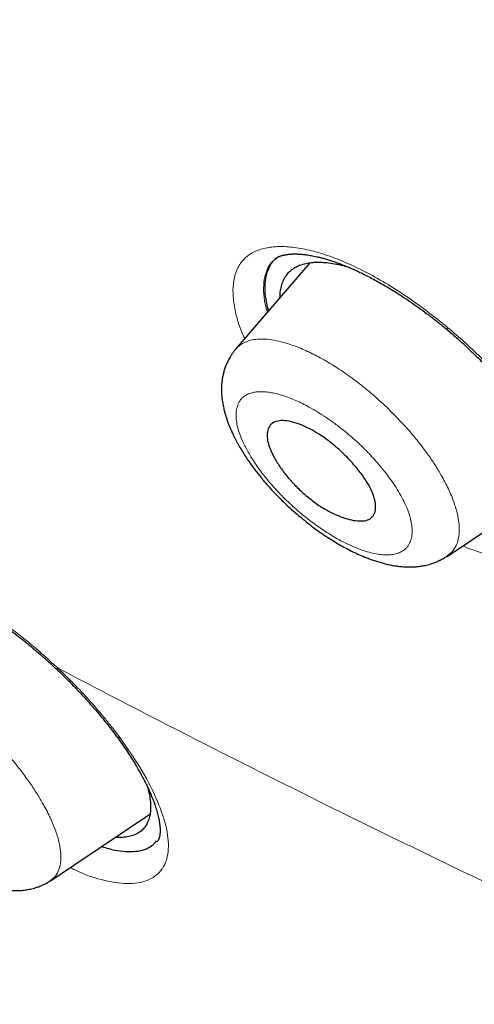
# Model space of a CAD drawing. Header units: millimetres. Extents: x 8 to 428, y 12 to 633.
# Tile 67 of 656: x 383.41 to 389.41, y 137.17 to 150.16. Entities that reach past the tile are written whole.
import ezdxf

# ---------------------------------------------------------------- set-up
doc = ezdxf.new("R2010")
doc.units = ezdxf.units.MM

msp = doc.modelspace()

# ---------------------------------------------------------------- linework, layer by layer
at = {"color": 7, "linetype": 'Continuous', "lineweight": 30}
for p, q in [((387.241, 146.951), (386.263, 145.817)), ((386.264, 145.811), (386.266, 145.814)), ((389.052, 143.076), (390.409, 143.988)), ((383.815, 138.794), (385.129, 139.677))]:
    msp.add_line(p, q, dxfattribs=at)
at = {"color": 8, "linetype": 'Continuous', "lineweight": 0}
msp.add_line((386.819, 147.026), (386.789, 147.002), dxfattribs=at)
for centre, radius, start, end in [((389.093, 146.066), 0.0398, 135.7105, 178.2516), ((384.736, 140.75), 0.0672, 220.4971, 269.0347)]:
    msp.add_arc(centre, radius, start, end, dxfattribs=at)
at = {"color": 7, "linetype": 'Continuous', "lineweight": 30}
for points, knots in [([(417.677, 128.795), (417.781, 129.481), (417.988, 130.847), (417.997, 133.127), (417.855, 135.501), (417.576, 137.96), (417.157, 140.738), (416.572, 143.85), (415.813, 147.295), (414.871, 151.203), (413.749, 155.568), (412.527, 160.368), (411.24, 165.22), (409.801, 170.184), (408.407, 174.442), (407.129, 177.944), (406.053, 180.641), (404.828, 183.414), (403.413, 186.272), (401.858, 189.044), (400.172, 191.696), (398.391, 194.186), (396.428, 196.609), (394.352, 198.916), (392.223, 201.099), (389.71, 203.505), (386.812, 206.084), (383.54, 208.783), (380.277, 211.307), (377.031, 213.673), (373.811, 215.871), (370.63, 217.9), (367.494, 219.78), (364.396, 221.569), (361.31, 223.346), (358.232, 225.051), (355.179, 226.627), (352.177, 228.023), (349.25, 229.222), (346.408, 230.222), (343.668, 230.99), (341.354, 231.422), (339.454, 231.565), (337.932, 231.49), (336.558, 231.173), (335.395, 230.555), (334.497, 229.611), (333.815, 228.325), (333.364, 226.767), (333.249, 225.515), (333.194, 224.918)], [0, 0, 0, 0, 0.019898, 0.0396, 0.059165, 0.078622, 0.098013, 0.123341, 0.148581, 0.173731, 0.20787, 0.241963, 0.276212, 0.310625, 0.34521, 0.362609, 0.380135, 0.397811, 0.415673, 0.433756, 0.448997, 0.464412, 0.479837, 0.495071, 0.510122, 0.52503, 0.54719, 0.569189, 0.591089, 0.61295, 0.634797, 0.656567, 0.678195, 0.699628, 0.72106, 0.742688, 0.76446, 0.786303, 0.808169, 0.830066, 0.852064, 0.874225, 0.889133, 0.904185, 0.919416, 0.934846, 0.950253, 0.965505, 0.983583, 1, 1, 1, 1]), ([(415.467, 128.755), (415.552, 129.304), (415.723, 130.4), (415.772, 132.207), (415.709, 134.095), (415.541, 136.059), (415.291, 138.077), (414.911, 140.535), (414.359, 143.459), (413.607, 146.861), (412.73, 150.473), (411.745, 154.281), (410.712, 158.26), (409.649, 162.26), (408.508, 166.313), (407.243, 170.442), (406.046, 173.961), (404.979, 176.832), (404.109, 179.019), (403.152, 181.244), (402.089, 183.508), (400.902, 185.81), (399.682, 187.948), (398.454, 189.901), (397.255, 191.656), (395.96, 193.39), (394.423, 195.272), (392.637, 197.271), (390.618, 199.357), (388.417, 201.482), (386.044, 203.631), (383.509, 205.787), (380.964, 207.833), (378.42, 209.778), (375.672, 211.781), (372.729, 213.8), (369.604, 215.803), (366.507, 217.666), (363.434, 219.443), (360.371, 221.203), (357.329, 222.882), (354.326, 224.423), (351.579, 225.692), (349.087, 226.715), (346.844, 227.533), (344.665, 228.211), (342.565, 228.73), (340.677, 229.043), (339.008, 229.153), (337.562, 229.068), (336.376, 228.784), (335.444, 228.327), (334.741, 227.745), (334.171, 227.011), (333.679, 226.051), (333.302, 224.835), (333.065, 223.356), (332.974, 221.757), (333.002, 220.069), (333.126, 218.313), (333.393, 215.903), (333.878, 212.795), (334.642, 208.956), (335.538, 205.044), (336.519, 201.091), (337.532, 197.125), (338.51, 193.365), (339.497, 189.779), (340.51, 186.361), (341.631, 182.884), (342.729, 179.778), (343.765, 177.067), (344.702, 174.769), (345.726, 172.434), (346.84, 170.062), (347.683, 168.45), (348.105, 167.643)], [0, 0, 0, 0, 0.011709, 0.0234, 0.035079, 0.046745, 0.058401, 0.070053, 0.08835, 0.106637, 0.124908, 0.145647, 0.166375, 0.187119, 0.207887, 0.228673, 0.249479, 0.259892, 0.270315, 0.28075, 0.291198, 0.301658, 0.31213, 0.319994, 0.327864, 0.335737, 0.343609, 0.354092, 0.364563, 0.37502, 0.38755, 0.400066, 0.41258, 0.425091, 0.437599, 0.45323, 0.468841, 0.484431, 0.499999, 0.515569, 0.531166, 0.546782, 0.562408, 0.574915, 0.587424, 0.599934, 0.612454, 0.624987, 0.635443, 0.645912, 0.656393, 0.664263, 0.672136, 0.680006, 0.687871, 0.698343, 0.708803, 0.71925, 0.729685, 0.740108, 0.750521, 0.771326, 0.792113, 0.81288, 0.833624, 0.854353, 0.875091, 0.892532, 0.909986, 0.927451, 0.944927, 0.955919, 0.966921, 0.977933, 0.988958, 1, 1, 1, 1]), ([(363.503, 218.885), (363.584, 218.838), (363.742, 218.747), (363.975, 218.612), (364.199, 218.483), (364.414, 218.358), (364.62, 218.239), (364.813, 218.127), (364.994, 218.022), (365.163, 217.924), (365.324, 217.83), (365.476, 217.741), (365.621, 217.657), (365.757, 217.577), (365.885, 217.502), (366.005, 217.432), (366.117, 217.366), (366.254, 217.286), (366.419, 217.189), (366.684, 217.032), (367.022, 216.833), (367.433, 216.588), (367.85, 216.338), (368.38, 216.019), (369.022, 215.629), (369.775, 215.165), (370.529, 214.692), (371.258, 214.227), (371.961, 213.772), (372.638, 213.327), (373.317, 212.874), (373.996, 212.414), (374.677, 211.946), (375.359, 211.471), (376.041, 210.988), (376.714, 210.506), (377.375, 210.026), (378.026, 209.546), (378.677, 209.061), (379.329, 208.568), (379.981, 208.069), (380.559, 207.621), (381.063, 207.226), (381.493, 206.886), (381.925, 206.542), (382.305, 206.236), (382.633, 205.97), (382.91, 205.745), (383.188, 205.517), (383.471, 205.283), (383.749, 205.053), (384.024, 204.823), (384.295, 204.596), (384.572, 204.361), (384.797, 204.17), (384.965, 204.026), (385.072, 203.935), (385.172, 203.848), (385.265, 203.768), (385.351, 203.694), (385.429, 203.627), (385.5, 203.565), (385.557, 203.516), (385.602, 203.477), (385.636, 203.448), (385.666, 203.421), (385.692, 203.398), (385.716, 203.378), (385.739, 203.358), (385.767, 203.333), (385.802, 203.303), (385.844, 203.266), (385.893, 203.224), (385.947, 203.176), (386.031, 203.102), (386.147, 203.001), (386.295, 202.87), (386.453, 202.729), (386.605, 202.594), (386.748, 202.466), (386.882, 202.347), (387.02, 202.222), (387.162, 202.094), (387.304, 201.965), (387.441, 201.84), (387.576, 201.718), (387.707, 201.598), (387.833, 201.481), (387.952, 201.372), (388.062, 201.27), (388.159, 201.18), (388.243, 201.102), (388.316, 201.034), (388.384, 200.97), (388.453, 200.906), (388.523, 200.84), (388.613, 200.755), (388.724, 200.65), (388.858, 200.523), (389.001, 200.388), (389.152, 200.244), (389.311, 200.092), (389.476, 199.933), (389.674, 199.741), (389.902, 199.519), (390.171, 199.254), (390.45, 198.978), (390.737, 198.691), (391.047, 198.378), (391.383, 198.034), (391.746, 197.658), (392.107, 197.279), (392.468, 196.894), (392.829, 196.503), (393.19, 196.106), (393.548, 195.707), (393.903, 195.303), (394.255, 194.897), (394.603, 194.487), (394.946, 194.075), (395.284, 193.661), (395.616, 193.246), (395.944, 192.829), (396.266, 192.41), (396.561, 192.019), (396.83, 191.656), (397.075, 191.319), (397.32, 190.978), (397.565, 190.631), (397.764, 190.343), (397.921, 190.115), (398.032, 189.951), (398.14, 189.79), (398.244, 189.637), (398.341, 189.49), (398.438, 189.342), (398.535, 189.195), (398.63, 189.049), (398.718, 188.913), (398.791, 188.799), (398.853, 188.704), (398.906, 188.62), (398.963, 188.531), (399.023, 188.435), (399.088, 188.331), (399.161, 188.214), (399.244, 188.081), (399.335, 187.933), (399.432, 187.775), (399.552, 187.576), (399.693, 187.34), (399.851, 187.074), (400.005, 186.812), (400.153, 186.555), (400.297, 186.304), (400.444, 186.044), (400.595, 185.775), (400.749, 185.496), (400.898, 185.221), (401.065, 184.911), (401.248, 184.567), (401.445, 184.19), (401.636, 183.818), (401.823, 183.448), (402.013, 183.065), (402.207, 182.668), (402.403, 182.259), (402.596, 181.85), (402.786, 181.443), (402.971, 181.037), (403.154, 180.63), (403.335, 180.222), (403.484, 179.879), (403.603, 179.602), (403.692, 179.392), (403.782, 179.181), (403.871, 178.969), (403.957, 178.761), (404.04, 178.56), (404.119, 178.368), (404.193, 178.185), (404.256, 178.029), (404.309, 177.898), (404.353, 177.79), (404.394, 177.685), (404.435, 177.583), (404.475, 177.48), (404.521, 177.366), (404.571, 177.238), (404.626, 177.097), (404.684, 176.948), (404.741, 176.799), (404.798, 176.652), (404.853, 176.507), (404.909, 176.36), (404.964, 176.213), (405.018, 176.072), (405.071, 175.929), (405.125, 175.785), (405.178, 175.641), (405.229, 175.505), (405.274, 175.381), (405.315, 175.268), (405.354, 175.162), (405.394, 175.053), (405.435, 174.939), (405.478, 174.819), (405.523, 174.694), (405.57, 174.562), (405.622, 174.417), (405.678, 174.258), (405.739, 174.086), (405.801, 173.91), (405.862, 173.735), (405.942, 173.506), (406.039, 173.225), (406.149, 172.905), (406.252, 172.602), (406.349, 172.312), (406.447, 172.021), (406.528, 171.776), (406.593, 171.579), (406.642, 171.43), (406.691, 171.281), (406.74, 171.13), (406.789, 170.979), (406.838, 170.828), (406.885, 170.681), (406.932, 170.536), (406.976, 170.398), (407.018, 170.265), (407.058, 170.14), (407.095, 170.023), (407.13, 169.913), (407.16, 169.816), (407.188, 169.728), (407.215, 169.643), (407.243, 169.553), (407.272, 169.458), (407.307, 169.345), (407.348, 169.214), (407.395, 169.063), (407.442, 168.909), (407.49, 168.753), (407.537, 168.598), (407.585, 168.442), (407.631, 168.288), (407.677, 168.137), (407.739, 167.931), (407.816, 167.673), (407.908, 167.366), (407.996, 167.067), (408.082, 166.772), (408.236, 166.245), (408.453, 165.489), (408.73, 164.503), (409.001, 163.522), (409.267, 162.543), (409.527, 161.568), (409.827, 160.433), (410.164, 159.139), (410.539, 157.686), (410.911, 156.236), (411.268, 154.844), (411.61, 153.513), (411.854, 152.555), (412.018, 151.91), (412.102, 151.576), (412.186, 151.239), (412.271, 150.901), (412.355, 150.56), (412.433, 150.246), (412.504, 149.959), (412.567, 149.698), (412.62, 149.481), (412.662, 149.308), (412.693, 149.18), (412.724, 149.051), (412.755, 148.925), (412.786, 148.794), (412.818, 148.66), (412.85, 148.525), (412.88, 148.401), (412.902, 148.306), (412.918, 148.24), (412.927, 148.2), (412.936, 148.164), (412.943, 148.132), (412.949, 148.107), (412.954, 148.086), (412.958, 148.068), (412.963, 148.047), (412.97, 148.018), (412.979, 147.981), (412.989, 147.936), (413.002, 147.885), (413.015, 147.826), (413.031, 147.759), (413.048, 147.686), (413.08, 147.55), (413.125, 147.355), (413.186, 147.089), (413.249, 146.812), (413.314, 146.527), (413.384, 146.214), (413.46, 145.874), (413.54, 145.507), (413.618, 145.146), (413.694, 144.791), (413.791, 144.327), (413.909, 143.754), (414.022, 143.184), (414.11, 142.727), (414.175, 142.382), (414.239, 142.039), (414.301, 141.694), (414.358, 141.371), (414.41, 141.071), (414.457, 140.792), (414.504, 140.51), (414.55, 140.224), (414.591, 139.962), (414.628, 139.726), (414.66, 139.515), (414.691, 139.302), (414.718, 139.115), (414.74, 138.958), (414.757, 138.834), (414.773, 138.717), (414.788, 138.608), (414.802, 138.505), (414.815, 138.409), (414.826, 138.321), (414.837, 138.238), (414.847, 138.159), (414.858, 138.07), (414.871, 137.967), (414.886, 137.849), (414.901, 137.721), (414.917, 137.584), (414.934, 137.439), (414.952, 137.285), (414.969, 137.126), (414.987, 136.963), (415.007, 136.766), (415.03, 136.535), (415.055, 136.269), (415.074, 136.046), (415.089, 135.865), (415.099, 135.73), (415.11, 135.597), (415.119, 135.47), (415.127, 135.347), (415.136, 135.219), (415.144, 135.085), (415.151, 134.974), (415.155, 134.895), (415.158, 134.847), (415.16, 134.804), (415.162, 134.769), (415.163, 134.741), (415.164, 134.721), (415.165, 134.703), (415.166, 134.686), (415.167, 134.666), (415.168, 134.642), (415.17, 134.614), (415.171, 134.578), (415.173, 134.534), (415.176, 134.481), (415.178, 134.423), (415.18, 134.363), (415.184, 134.275), (415.188, 134.158), (415.193, 134.011), (415.197, 133.858), (415.2, 133.711), (415.202, 133.57), (415.204, 133.437), (415.205, 133.304), (415.205, 133.176), (415.205, 133.055), (415.204, 132.943), (415.203, 132.839), (415.202, 132.741), (415.2, 132.659), (415.199, 132.589), (415.198, 132.532), (415.196, 132.478), (415.195, 132.423), (415.193, 132.359), (415.19, 132.282), (415.186, 132.191), (415.182, 132.093), (415.177, 131.986), (415.171, 131.872), (415.165, 131.769), (415.159, 131.678), (415.154, 131.604), (415.149, 131.534), (415.144, 131.468), (415.139, 131.408), (415.134, 131.353), (415.13, 131.303), (415.126, 131.259), (415.123, 131.221), (415.12, 131.188), (415.117, 131.16), (415.114, 131.134), (415.112, 131.107), (415.109, 131.076), (415.105, 131.043), (415.101, 131.004), (415.097, 130.961), (415.091, 130.912), (415.085, 130.859), (415.078, 130.8), (415.071, 130.736), (415.062, 130.667), (415.052, 130.595), (415.042, 130.522), (415.029, 130.428), (415.013, 130.317), (414.993, 130.194), (414.974, 130.083), (414.956, 129.983), (414.939, 129.889), (414.922, 129.801), (414.905, 129.718), (414.89, 129.642), (414.874, 129.571), (414.863, 129.519), (414.855, 129.483), (414.85, 129.462), (414.845, 129.439), (414.839, 129.414), (414.832, 129.383), (414.823, 129.348), (414.813, 129.307), (414.802, 129.262), (414.794, 129.23), (414.79, 129.213)], [0, 0, 0, 0, 0.002478, 0.004863, 0.007153, 0.009349, 0.011451, 0.013459, 0.015266, 0.01699, 0.01863, 0.020186, 0.021659, 0.023048, 0.024354, 0.025576, 0.026715, 0.027771, 0.029757, 0.031759, 0.035874, 0.040057, 0.044305, 0.04857, 0.056184, 0.063798, 0.071411, 0.079023, 0.08582, 0.092618, 0.099414, 0.106211, 0.113008, 0.119804, 0.126601, 0.133397, 0.139856, 0.146315, 0.152774, 0.159233, 0.165692, 0.17215, 0.176411, 0.180671, 0.184937, 0.189238, 0.191963, 0.194704, 0.197462, 0.200251, 0.20312, 0.205746, 0.208438, 0.211196, 0.214019, 0.215143, 0.216217, 0.217217, 0.218144, 0.218998, 0.219779, 0.220486, 0.22112, 0.221488, 0.221825, 0.222129, 0.222392, 0.222613, 0.222826, 0.223092, 0.223448, 0.223869, 0.224356, 0.224908, 0.225497, 0.226882, 0.228367, 0.229951, 0.231635, 0.232921, 0.23426, 0.235651, 0.237094, 0.238543, 0.239924, 0.241236, 0.242599, 0.243878, 0.245073, 0.246185, 0.247213, 0.248006, 0.248741, 0.249419, 0.250096, 0.250813, 0.251568, 0.252833, 0.254194, 0.255651, 0.257179, 0.258799, 0.260509, 0.262227, 0.264885, 0.267492, 0.270527, 0.273489, 0.276377, 0.28018, 0.28398, 0.28778, 0.29158, 0.295458, 0.299338, 0.30322, 0.307106, 0.310997, 0.314893, 0.318782, 0.322656, 0.326526, 0.330392, 0.334256, 0.33812, 0.341159, 0.344231, 0.347341, 0.350491, 0.353681, 0.355184, 0.35669, 0.358147, 0.359539, 0.360865, 0.362128, 0.363532, 0.364846, 0.36607, 0.367203, 0.367911, 0.368649, 0.369452, 0.370319, 0.37125, 0.372246, 0.373502, 0.374849, 0.376284, 0.377807, 0.380273, 0.382708, 0.385093, 0.38743, 0.389717, 0.391957, 0.394535, 0.397068, 0.399576, 0.402059, 0.405565, 0.409022, 0.412436, 0.415844, 0.419252, 0.423056, 0.426861, 0.430668, 0.434475, 0.438284, 0.442093, 0.445932, 0.449832, 0.451811, 0.453807, 0.455817, 0.457843, 0.459862, 0.46177, 0.463601, 0.465353, 0.467027, 0.468099, 0.469137, 0.47014, 0.471108, 0.472086, 0.47312, 0.474409, 0.475775, 0.477218, 0.478737, 0.480087, 0.481491, 0.482947, 0.484379, 0.485755, 0.487076, 0.488563, 0.489972, 0.491305, 0.492562, 0.493619, 0.494636, 0.495701, 0.496822, 0.497999, 0.499232, 0.500521, 0.501866, 0.503494, 0.505199, 0.506936, 0.508661, 0.510372, 0.513697, 0.51697, 0.519851, 0.522716, 0.525615, 0.528547, 0.530027, 0.531515, 0.533012, 0.534517, 0.536031, 0.537554, 0.539053, 0.54048, 0.541897, 0.543234, 0.544492, 0.54567, 0.546769, 0.547788, 0.548603, 0.54945, 0.550355, 0.551319, 0.552341, 0.553767, 0.555293, 0.556919, 0.558455, 0.560048, 0.561628, 0.56319, 0.564734, 0.566261, 0.569472, 0.5726, 0.575646, 0.578649, 0.581652, 0.591807, 0.601962, 0.612117, 0.622273, 0.632427, 0.642582, 0.657814, 0.673047, 0.688281, 0.703514, 0.716918, 0.730322, 0.733834, 0.737367, 0.740925, 0.744508, 0.748117, 0.751783, 0.754501, 0.757272, 0.760097, 0.761447, 0.76281, 0.764184, 0.765551, 0.766856, 0.768395, 0.769832, 0.771168, 0.772401, 0.772857, 0.773297, 0.77369, 0.774024, 0.774298, 0.774514, 0.77468, 0.774879, 0.775201, 0.7756, 0.776077, 0.776632, 0.777265, 0.777975, 0.778763, 0.779625, 0.782363, 0.785056, 0.788204, 0.791288, 0.794308, 0.798347, 0.802327, 0.806249, 0.810112, 0.813935, 0.821442, 0.828949, 0.83277, 0.836591, 0.840413, 0.844244, 0.848133, 0.851232, 0.854369, 0.857545, 0.860775, 0.864084, 0.866449, 0.868853, 0.871296, 0.873775, 0.87528, 0.876705, 0.87805, 0.879315, 0.8805, 0.881606, 0.882632, 0.883579, 0.884465, 0.885389, 0.886679, 0.888061, 0.889533, 0.891145, 0.892854, 0.894659, 0.896552, 0.898477, 0.900426, 0.903536, 0.906702, 0.909926, 0.911559, 0.913206, 0.914815, 0.916362, 0.917847, 0.919269, 0.921052, 0.922725, 0.923353, 0.923957, 0.924491, 0.924943, 0.925251, 0.925506, 0.925707, 0.9259, 0.926144, 0.92644, 0.926788, 0.927189, 0.927766, 0.928425, 0.929155, 0.929906, 0.930672, 0.932437, 0.934278, 0.936195, 0.938187, 0.939835, 0.941532, 0.943256, 0.944902, 0.946456, 0.947892, 0.949239, 0.950498, 0.951667, 0.95246, 0.953206, 0.953905, 0.954599, 0.955355, 0.956441, 0.957637, 0.958941, 0.960355, 0.961878, 0.96351, 0.964523, 0.965546, 0.966501, 0.967385, 0.968212, 0.968965, 0.969644, 0.970249, 0.970779, 0.971229, 0.971606, 0.971942, 0.972313, 0.972731, 0.973192, 0.973722, 0.974326, 0.975004, 0.975756, 0.976582, 0.977481, 0.978453, 0.979498, 0.980551, 0.981578, 0.983517, 0.985355, 0.98691, 0.988383, 0.989774, 0.991084, 0.992313, 0.993462, 0.994532, 0.995522, 0.995851, 0.996171, 0.996489, 0.996877, 0.997347, 0.99789, 0.998513, 0.999216, 1, 1, 1, 1]), ([(386.791, 147.006), (386.783, 146.999), (386.741, 146.966), (386.693, 146.882), (386.65, 146.752), (386.642, 146.596), (386.655, 146.451), (386.683, 146.351), (386.693, 146.316)], [0, 0, 0, 0, 0.050858, 0.25993, 0.467654, 0.67728, 0.887345, 1, 1, 1, 1]), ([(386.779, 147), (386.781, 147.002), (386.785, 147.005), (386.79, 147.009), (386.793, 147.011), (386.796, 147.013), (386.8, 147.016), (386.808, 147.021), (386.818, 147.026), (386.827, 147.03), (386.835, 147.034), (386.844, 147.037), (386.856, 147.041), (386.868, 147.045), (386.88, 147.049), (386.891, 147.051), (386.903, 147.054), (386.916, 147.057), (386.932, 147.059), (386.95, 147.062), (386.968, 147.064), (386.983, 147.065), (386.996, 147.066), (387.011, 147.067), (387.03, 147.067), (387.051, 147.067), (387.071, 147.067), (387.09, 147.066), (387.11, 147.065), (387.134, 147.063), (387.16, 147.06), (387.191, 147.057), (387.224, 147.052), (387.259, 147.046), (387.295, 147.039), (387.334, 147.031), (387.379, 147.02), (387.43, 147.006), (387.485, 146.99), (387.532, 146.975), (387.571, 146.962), (387.599, 146.952), (387.621, 146.944), (387.643, 146.936), (387.667, 146.927), (387.699, 146.914), (387.74, 146.897), (387.789, 146.876), (387.844, 146.852), (387.904, 146.824), (387.969, 146.792), (388.042, 146.754), (388.123, 146.711), (388.213, 146.66), (388.305, 146.606), (388.399, 146.547), (388.495, 146.485), (388.597, 146.416), (388.704, 146.34), (388.816, 146.257), (388.934, 146.166), (389.013, 146.101), (389.053, 146.068)], [0, 0, 0, 0, 0.014535, 0.025522, 0.032948, 0.038399, 0.044519, 0.058385, 0.072232, 0.083874, 0.094019, 0.103754, 0.116469, 0.130089, 0.141066, 0.150542, 0.160201, 0.170654, 0.182801, 0.196847, 0.209948, 0.219601, 0.226404, 0.235556, 0.247781, 0.261083, 0.272369, 0.281594, 0.291884, 0.30426, 0.318524, 0.332215, 0.349594, 0.365513, 0.381294, 0.397856, 0.416338, 0.43805, 0.460585, 0.48203, 0.494142, 0.505619, 0.514547, 0.520514, 0.529614, 0.541481, 0.556126, 0.573561, 0.59428, 0.614267, 0.636733, 0.661687, 0.689137, 0.719096, 0.751573, 0.781426, 0.813146, 0.846739, 0.882214, 0.919576, 0.958834, 1, 1, 1, 1]), ([(386.846, 146.493), (386.846, 146.506), (386.846, 146.545), (386.855, 146.607), (386.873, 146.681), (386.905, 146.749), (386.946, 146.809), (386.998, 146.859), (387.057, 146.898), (387.12, 146.925), (387.186, 146.944), (387.259, 146.955), (387.338, 146.96), (387.421, 146.958), (387.517, 146.947), (387.621, 146.929), (387.699, 146.909), (387.736, 146.899)], [0, 0, 0, 0, 0.031896, 0.096331, 0.171916, 0.247562, 0.323873, 0.399684, 0.474802, 0.537459, 0.600493, 0.664189, 0.727208, 0.790141, 0.853253, 0.93023, 1, 1, 1, 1]), ([(389.053, 146.068), (389.093, 146.034), (389.172, 145.966), (389.286, 145.864), (389.393, 145.762), (389.494, 145.663), (389.588, 145.566), (389.675, 145.471), (389.767, 145.368), (389.86, 145.259), (389.952, 145.143), (390.034, 145.035), (390.106, 144.935), (390.166, 144.848), (390.215, 144.772), (390.255, 144.707), (390.29, 144.648), (390.32, 144.595), (390.345, 144.55), (390.362, 144.518), (390.373, 144.495), (390.38, 144.481), (390.386, 144.469), (390.392, 144.458), (390.399, 144.444), (390.407, 144.425), (390.418, 144.401), (390.431, 144.373), (390.444, 144.343), (390.457, 144.312), (390.471, 144.277), (390.485, 144.239), (390.499, 144.197), (390.512, 144.157), (390.523, 144.119), (390.532, 144.086), (390.538, 144.06), (390.543, 144.037), (390.548, 144.013), (390.553, 143.984), (390.558, 143.954), (390.561, 143.925), (390.564, 143.898), (390.565, 143.871), (390.565, 143.847), (390.565, 143.827), (390.564, 143.812), (390.564, 143.799), (390.563, 143.788), (390.562, 143.778), (390.56, 143.769), (390.559, 143.758), (390.557, 143.748), (390.555, 143.738), (390.553, 143.729), (390.551, 143.722), (390.549, 143.714), (390.547, 143.706), (390.543, 143.697), (390.54, 143.687), (390.536, 143.677), (390.532, 143.67), (390.529, 143.663), (390.526, 143.659), (390.524, 143.655), (390.521, 143.65), (390.517, 143.644), (390.512, 143.636), (390.507, 143.631), (390.504, 143.628)], [0, 0, 0, 0, 0.036571, 0.071898, 0.106002, 0.138896, 0.170586, 0.201074, 0.230361, 0.269339, 0.305959, 0.34022, 0.372124, 0.401678, 0.424516, 0.445732, 0.465331, 0.483137, 0.498307, 0.510738, 0.516504, 0.521414, 0.525469, 0.528808, 0.533549, 0.540409, 0.548812, 0.55909, 0.570886, 0.582292, 0.593026, 0.610494, 0.625847, 0.641286, 0.65885, 0.672318, 0.683424, 0.69258, 0.702711, 0.716798, 0.732423, 0.746621, 0.759477, 0.774592, 0.791382, 0.801514, 0.811179, 0.819999, 0.82753, 0.833777, 0.840679, 0.847926, 0.856767, 0.865572, 0.873016, 0.879105, 0.884578, 0.893183, 0.903053, 0.913861, 0.925423, 0.935853, 0.943273, 0.94993, 0.956192, 0.963017, 0.972596, 0.984925, 1, 1, 1, 1]), ([(386.263, 145.812), (386.252, 145.799), (386.232, 145.775), (386.207, 145.739), (386.187, 145.708), (386.172, 145.68), (386.153, 145.645), (386.133, 145.601), (386.114, 145.548), (386.099, 145.495), (386.088, 145.444), (386.08, 145.394), (386.075, 145.345), (386.073, 145.3), (386.073, 145.256), (386.075, 145.213), (386.079, 145.172), (386.083, 145.135), (386.09, 145.095), (386.098, 145.054), (386.107, 145.01), (386.119, 144.965), (386.134, 144.917), (386.15, 144.869), (386.166, 144.824), (386.185, 144.778), (386.205, 144.732), (386.226, 144.685), (386.247, 144.642), (386.267, 144.603), (386.287, 144.566), (386.313, 144.52), (386.347, 144.463), (386.391, 144.394), (386.446, 144.312), (386.515, 144.217), (386.6, 144.11), (386.693, 144.001), (386.795, 143.892), (386.898, 143.79), (386.998, 143.696), (387.094, 143.612), (387.191, 143.533), (387.286, 143.459), (387.381, 143.39), (387.474, 143.328), (387.562, 143.272), (387.647, 143.222), (387.729, 143.178), (387.811, 143.136), (387.898, 143.096), (387.982, 143.061), (388.057, 143.033), (388.12, 143.012), (388.179, 142.994), (388.239, 142.978), (388.301, 142.964), (388.363, 142.953), (388.428, 142.944), (388.483, 142.939), (388.537, 142.937), (388.587, 142.937), (388.64, 142.94), (388.693, 142.946), (388.751, 142.955), (388.814, 142.97), (388.867, 142.987), (388.905, 143.002), (388.932, 143.013), (388.966, 143.03), (389.007, 143.051), (389.035, 143.069), (389.05, 143.079)], [0, 0, 0, 0, 0.011837, 0.02185, 0.030014, 0.036661, 0.043302, 0.056779, 0.070245, 0.082331, 0.094292, 0.106398, 0.118046, 0.128057, 0.137839, 0.149113, 0.158108, 0.165904, 0.175808, 0.186273, 0.195371, 0.206975, 0.218615, 0.229996, 0.241536, 0.25152, 0.26305, 0.274884, 0.285218, 0.294245, 0.303049, 0.3118, 0.32777, 0.344369, 0.361817, 0.386983, 0.413278, 0.440189, 0.467726, 0.495887, 0.519564, 0.542803, 0.565576, 0.587882, 0.609725, 0.630933, 0.651067, 0.670124, 0.688248, 0.70647, 0.72584, 0.747976, 0.763455, 0.777812, 0.791357, 0.804573, 0.819392, 0.835002, 0.8479, 0.864961, 0.873381, 0.885519, 0.89929, 0.91114, 0.923008, 0.94001, 0.956408, 0.961435, 0.968129, 0.976789, 0.987415, 1, 1, 1, 1]), ([(388.08, 143.882), (388.087, 143.86), (388.1, 143.818), (388.112, 143.742), (388.106, 143.663), (388.069, 143.594), (388.006, 143.553), (387.921, 143.54), (387.79, 143.551), (387.628, 143.601), (387.449, 143.691), (387.307, 143.784), (387.169, 143.894), (387.04, 144.017), (386.925, 144.147), (386.828, 144.28), (386.752, 144.409), (386.7, 144.528), (386.675, 144.634), (386.676, 144.724), (386.703, 144.796), (386.756, 144.846), (386.835, 144.87), (386.936, 144.868), (387.056, 144.84), (387.157, 144.8), (387.231, 144.764), (387.277, 144.74), (387.333, 144.707), (387.426, 144.647), (387.565, 144.543), (387.701, 144.418), (387.802, 144.31), (387.884, 144.216), (387.966, 144.104), (388.039, 143.984), (388.067, 143.915), (388.08, 143.882)], [0, 0, 0, 0, 0.0181163, 0.0359021, 0.0702656, 0.1034747, 0.1352566, 0.165962, 0.1954091, 0.2505458, 0.2818915, 0.3133342, 0.3446037, 0.3759995, 0.407214, 0.4385329, 0.4698534, 0.5009886, 0.5314836, 0.5620404, 0.5929804, 0.6240492, 0.6553973, 0.6870701, 0.7189268, 0.7511573, 0.7595057, 0.76991, 0.7824471, 0.7970742, 0.832155, 0.8755911, 0.8940466, 0.911745, 0.9444461, 0.9738869, 1, 1, 1, 1]), ([(381.7, 142.819), (381.706, 142.82), (381.718, 142.821), (381.734, 142.823), (381.748, 142.823), (381.761, 142.824), (381.771, 142.824), (381.782, 142.823), (381.794, 142.823), (381.809, 142.822), (381.826, 142.821), (381.851, 142.819), (381.882, 142.815), (381.919, 142.809), (381.954, 142.802), (381.994, 142.793), (382.037, 142.781), (382.082, 142.768), (382.124, 142.755), (382.162, 142.742), (382.202, 142.728), (382.245, 142.712), (382.294, 142.692), (382.352, 142.667), (382.414, 142.639), (382.476, 142.609), (382.525, 142.585), (382.566, 142.564), (382.605, 142.543), (382.652, 142.517), (382.708, 142.486), (382.772, 142.449), (382.845, 142.405), (382.926, 142.354), (383.017, 142.294), (383.117, 142.226), (383.215, 142.156), (383.308, 142.086), (383.396, 142.019), (383.489, 141.945), (383.585, 141.865), (383.686, 141.779), (383.791, 141.686), (383.861, 141.621), (383.897, 141.587)], [0, 0, 0, 0, 0.019998, 0.036601, 0.049825, 0.059971, 0.068976, 0.077201, 0.086222, 0.097044, 0.110201, 0.1247, 0.148518, 0.171646, 0.195903, 0.218578, 0.24215, 0.263664, 0.283567, 0.301886, 0.319746, 0.339988, 0.362757, 0.38744, 0.417709, 0.444102, 0.466611, 0.479542, 0.495507, 0.514649, 0.536977, 0.562499, 0.591228, 0.62318, 0.658378, 0.696849, 0.738635, 0.770542, 0.804192, 0.839616, 0.876854, 0.915954, 0.956977, 1, 1, 1, 1]), ([(381.083, 141.581), (381.072, 141.568), (381.052, 141.544), (381.028, 141.51), (381.011, 141.482), (380.999, 141.46), (380.988, 141.441), (380.974, 141.413), (380.957, 141.373), (380.938, 141.318), (380.922, 141.256), (380.91, 141.188), (380.905, 141.119), (380.904, 141.067), (380.906, 141.027), (380.908, 141), (380.911, 140.971), (380.914, 140.941), (380.919, 140.909), (380.925, 140.879), (380.93, 140.854), (380.936, 140.829), (380.944, 140.796), (380.955, 140.755), (380.97, 140.708), (380.986, 140.663), (381.002, 140.622), (381.02, 140.577), (381.044, 140.523), (381.076, 140.457), (381.114, 140.382), (381.154, 140.312), (381.19, 140.252), (381.218, 140.208), (381.241, 140.171), (381.262, 140.14), (381.289, 140.101), (381.326, 140.048), (381.377, 139.979), (381.437, 139.903), (381.504, 139.821), (381.581, 139.734), (381.666, 139.642), (381.76, 139.545), (381.86, 139.449), (381.963, 139.356), (382.063, 139.27), (382.159, 139.193), (382.239, 139.133), (382.301, 139.089), (382.347, 139.057), (382.388, 139.029), (382.427, 139.004), (382.467, 138.979), (382.524, 138.945), (382.597, 138.903), (382.683, 138.858), (382.755, 138.823), (382.813, 138.797), (382.855, 138.78), (382.891, 138.766), (382.923, 138.754), (382.955, 138.743), (382.992, 138.73), (383.038, 138.716), (383.091, 138.702), (383.148, 138.689), (383.204, 138.679), (383.261, 138.672), (383.319, 138.667), (383.378, 138.666), (383.439, 138.669), (383.504, 138.676), (383.571, 138.69), (383.624, 138.705), (383.663, 138.719), (383.691, 138.73), (383.727, 138.746), (383.769, 138.768), (383.798, 138.787), (383.813, 138.797)], [0, 0, 0, 0, 0.011813, 0.021363, 0.028615, 0.033751, 0.038576, 0.043527, 0.055679, 0.068493, 0.084033, 0.100483, 0.117151, 0.132879, 0.139924, 0.146099, 0.151885, 0.159083, 0.167719, 0.175215, 0.180936, 0.186411, 0.193347, 0.205469, 0.217383, 0.228398, 0.238465, 0.247522, 0.261941, 0.278554, 0.296977, 0.31707, 0.329696, 0.340376, 0.349079, 0.355962, 0.362871, 0.377583, 0.394404, 0.412923, 0.432971, 0.454555, 0.477679, 0.502336, 0.528457, 0.554135, 0.578458, 0.601441, 0.623105, 0.634677, 0.645727, 0.655448, 0.663766, 0.672919, 0.683965, 0.703816, 0.724434, 0.745355, 0.756166, 0.76647, 0.775604, 0.782708, 0.789544, 0.798601, 0.809557, 0.824005, 0.837383, 0.850938, 0.864303, 0.878773, 0.892408, 0.906869, 0.9218, 0.938826, 0.955249, 0.960404, 0.967336, 0.97625, 0.987143, 1, 1, 1, 1]), ([(383.897, 141.587), (383.924, 141.562), (383.975, 141.513), (384.047, 141.442), (384.111, 141.377), (384.168, 141.318), (384.219, 141.264), (384.262, 141.217), (384.303, 141.172), (384.344, 141.126), (384.39, 141.073), (384.442, 141.013), (384.497, 140.947), (384.557, 140.873), (384.621, 140.792), (384.663, 140.736), (384.685, 140.706)], [0, 0, 0, 0, 0.090405, 0.173304, 0.248749, 0.31678, 0.377422, 0.430692, 0.47741, 0.528529, 0.587503, 0.654325, 0.728987, 0.811488, 0.901824, 1, 1, 1, 1]), ([(384.685, 140.706), (384.709, 140.673), (384.757, 140.607), (384.821, 140.514), (384.877, 140.427), (384.927, 140.348), (384.97, 140.275), (385.008, 140.206), (385.043, 140.142), (385.073, 140.084), (385.097, 140.033), (385.118, 139.989), (385.135, 139.949), (385.151, 139.911), (385.166, 139.876), (385.178, 139.844), (385.188, 139.815), (385.199, 139.784), (385.21, 139.749), (385.221, 139.713), (385.231, 139.679), (385.238, 139.649), (385.243, 139.626), (385.247, 139.607), (385.251, 139.587), (385.254, 139.567), (385.257, 139.546), (385.259, 139.528), (385.261, 139.514), (385.262, 139.502), (385.263, 139.49), (385.263, 139.475), (385.263, 139.46), (385.263, 139.444), (385.262, 139.43), (385.262, 139.419), (385.26, 139.409), (385.259, 139.399), (385.258, 139.39), (385.256, 139.38), (385.253, 139.37), (385.251, 139.362), (385.248, 139.355), (385.246, 139.349), (385.244, 139.344), (385.241, 139.338), (385.239, 139.334), (385.237, 139.33), (385.235, 139.327), (385.233, 139.324), (385.231, 139.321), (385.228, 139.317), (385.225, 139.314), (385.223, 139.312)], [0, 0, 0, 0, 0.047302, 0.091663, 0.133119, 0.171694, 0.20741, 0.240285, 0.274003, 0.304138, 0.330708, 0.353728, 0.373209, 0.394799, 0.414621, 0.432762, 0.448176, 0.466607, 0.488261, 0.511075, 0.534681, 0.556677, 0.570649, 0.583217, 0.597068, 0.614293, 0.630182, 0.645754, 0.658091, 0.667308, 0.67777, 0.691434, 0.70828, 0.725587, 0.74113, 0.754918, 0.767204, 0.7798, 0.792398, 0.808952, 0.827841, 0.843846, 0.856866, 0.868979, 0.882895, 0.898177, 0.914984, 0.923842, 0.933029, 0.944534, 0.959542, 0.978036, 1, 1, 1, 1]), ([(385.096, 140.035), (385.099, 140.024), (385.113, 139.978), (385.127, 139.904), (385.138, 139.814), (385.138, 139.731), (385.128, 139.655), (385.109, 139.587), (385.08, 139.527), (385.041, 139.477), (384.992, 139.436), (384.935, 139.404), (384.868, 139.381), (384.793, 139.368), (384.728, 139.365), (384.684, 139.368), (384.672, 139.37)], [0, 0, 0, 0, 0.02637, 0.10468, 0.182826, 0.261252, 0.340391, 0.419971, 0.498603, 0.57673, 0.654802, 0.733267, 0.811414, 0.889311, 0.967427, 1, 1, 1, 1]), ([(384.491, 139.248), (384.523, 139.238), (384.611, 139.21), (384.743, 139.187), (384.928, 139.176), (385.104, 139.206), (385.184, 139.287), (385.217, 139.321)], [0, 0, 0, 0, 0.093097, 0.260725, 0.427616, 0.759796, 1, 1, 1, 1])]:
    msp.add_open_spline(points, degree=3, knots=knots, dxfattribs=at)
at = {"color": 8, "linetype": 'Continuous', "lineweight": 0}
for points, knots in [([(363.441, 219.018), (364.803, 218.23), (367.522, 216.658), (371.636, 214.116), (375.437, 211.536), (378.916, 208.99), (382.073, 206.533), (385.245, 203.903), (388.05, 201.391), (390.465, 199.065), (392.49, 196.978), (394.442, 194.797), (396.274, 192.53), (397.956, 190.208), (399.573, 187.711), (401.086, 185.07), (402.479, 182.319), (403.702, 179.621), (404.783, 176.973), (406.064, 173.52), (407.457, 169.313), (408.895, 164.4), (410.178, 159.58), (411.401, 154.798), (412.597, 150.137), (413.654, 145.659), (414.514, 141.409), (415.045, 137.89), (415.311, 135.062), (415.384, 132.871), (415.309, 130.781), (415.058, 129.541), (414.933, 128.919)], [0, 0, 0, 0, 0.041621, 0.083027, 0.124254, 0.155187, 0.186259, 0.217684, 0.249258, 0.270278, 0.291311, 0.312423, 0.333508, 0.354515, 0.375614, 0.400882, 0.426039, 0.451271, 0.476543, 0.501735, 0.551843, 0.601883, 0.651941, 0.702019, 0.752119, 0.798831, 0.845298, 0.891449, 0.918531, 0.94558, 0.97268, 1, 1, 1, 1]), ([(386.378, 145.95), (386.351, 146.014), (386.293, 146.155), (386.243, 146.355), (386.22, 146.55), (386.231, 146.723), (386.276, 146.871), (386.353, 146.992), (386.465, 147.082), (386.609, 147.14), (386.781, 147.168), (386.979, 147.164), (387.199, 147.129), (387.439, 147.063), (387.695, 146.966), (387.962, 146.84), (388.237, 146.687), (388.515, 146.51), (388.793, 146.314), (388.974, 146.167), (389.064, 146.094)], [0, 0, 0, 0, 0.045946, 0.102, 0.158164, 0.214359, 0.270488, 0.326485, 0.382412, 0.438421, 0.494538, 0.550731, 0.606948, 0.66316, 0.719293, 0.775365, 0.831456, 0.88759, 0.943767, 1, 1, 1, 1]), ([(386.768, 146.985), (386.761, 146.98), (386.72, 146.948), (386.675, 146.864), (386.633, 146.734), (386.626, 146.579), (386.64, 146.435), (386.669, 146.335), (386.679, 146.3)], [0, 0, 0, 0, 0.043532, 0.253202, 0.463388, 0.67382, 0.884128, 1, 1, 1, 1]), ([(389.064, 146.094), (389.137, 146.031), (389.284, 145.906), (389.493, 145.706), (389.691, 145.5), (389.937, 145.221), (390.154, 144.937), (390.335, 144.658), (390.45, 144.453), (390.544, 144.256), (390.614, 144.067), (390.661, 143.889), (390.686, 143.724), (390.687, 143.572), (390.665, 143.436), (390.619, 143.317), (390.55, 143.217), (390.457, 143.139), (390.343, 143.082), (390.208, 143.047), (390.055, 143.034), (389.886, 143.042), (389.703, 143.071), (389.506, 143.123), (389.357, 143.171), (389.271, 143.209), (389.258, 143.214)], [0, 0, 0, 0, 0.041451, 0.082849, 0.124235, 0.165617, 0.248202, 0.289472, 0.330692, 0.371874, 0.413061, 0.454293, 0.495585, 0.536933, 0.578332, 0.619788, 0.661331, 0.702858, 0.744295, 0.785699, 0.827091, 0.868464, 0.909802, 0.95109, 0.992329, 1, 1, 1, 1]), ([(386.266, 145.814), (386.267, 145.816), (386.288, 145.847), (386.35, 145.888), (386.445, 145.929), (386.548, 145.945), (386.653, 145.946), (386.767, 145.931), (386.905, 145.899), (387.068, 145.845), (387.256, 145.762), (387.451, 145.659), (387.649, 145.536), (387.847, 145.395), (388.043, 145.238), (388.233, 145.067), (388.414, 144.887), (388.57, 144.715), (388.7, 144.556), (388.808, 144.412), (388.904, 144.269), (388.997, 144.112), (389.083, 143.943), (389.153, 143.769), (389.194, 143.62), (389.213, 143.495), (389.215, 143.392), (389.202, 143.3), (389.171, 143.211), (389.123, 143.134), (389.071, 143.098), (389.049, 143.081)], [0, 0, 0, 0, 0.0024538, 0.0429675, 0.0833607, 0.1135574, 0.1436646, 0.1738204, 0.2041016, 0.2445944, 0.2851086, 0.3254924, 0.365624, 0.4055379, 0.4456013, 0.4858174, 0.526111, 0.5664096, 0.5966252, 0.6268394, 0.657051, 0.6872574, 0.7275194, 0.7677594, 0.8079493, 0.8380665, 0.8681763, 0.8983006, 0.928449, 0.9686738, 1, 1, 1, 1]), ([(386.282, 144.801), (386.29, 144.772), (386.305, 144.714), (386.337, 144.63), (386.372, 144.554), (386.407, 144.486), (386.453, 144.406), (386.512, 144.313), (386.587, 144.207), (386.669, 144.101), (386.752, 144.003), (386.834, 143.914), (386.913, 143.833), (386.996, 143.755), (387.082, 143.678), (387.171, 143.604), (387.261, 143.534), (387.352, 143.468), (387.443, 143.406), (387.534, 143.349), (387.631, 143.292), (387.735, 143.239), (387.843, 143.191), (387.947, 143.152), (388.047, 143.124), (388.141, 143.105), (388.228, 143.096), (388.307, 143.097), (388.378, 143.109), (388.44, 143.131), (388.486, 143.16), (388.519, 143.192), (388.543, 143.223), (388.566, 143.265), (388.584, 143.32), (388.592, 143.389), (388.59, 143.465), (388.577, 143.548), (388.552, 143.637), (388.516, 143.731), (388.469, 143.829), (388.412, 143.932), (388.346, 144.036), (388.271, 144.141), (388.189, 144.247), (388.105, 144.344), (388.023, 144.433), (387.943, 144.514), (387.86, 144.592), (387.773, 144.668), (387.677, 144.748), (387.571, 144.829), (387.457, 144.909), (387.343, 144.983), (387.238, 145.044), (387.141, 145.095), (387.054, 145.135), (386.97, 145.17), (386.887, 145.199), (386.808, 145.221), (386.732, 145.237), (386.661, 145.247), (386.594, 145.25), (386.533, 145.247), (386.472, 145.236), (386.415, 145.216), (386.369, 145.188), (386.336, 145.156), (386.313, 145.125), (386.29, 145.083), (386.273, 145.029), (386.264, 144.961), (386.266, 144.885), (386.277, 144.829), (386.282, 144.801)], [0, 0, 0, 0, 0.015587, 0.031124, 0.041538, 0.052049, 0.062703, 0.078293, 0.093912, 0.10963, 0.12519, 0.137603, 0.149968, 0.162369, 0.174886, 0.187598, 0.200081, 0.212584, 0.22518, 0.237675, 0.25005, 0.265703, 0.281218, 0.296755, 0.31247, 0.328253, 0.34383, 0.359346, 0.374952, 0.390518, 0.406012, 0.416382, 0.426838, 0.437427, 0.453068, 0.468735, 0.484474, 0.500051, 0.515679, 0.531195, 0.546758, 0.562525, 0.578268, 0.593834, 0.609371, 0.625025, 0.637467, 0.649857, 0.662275, 0.6748, 0.68751, 0.703101, 0.718716, 0.73444, 0.749994, 0.76242, 0.774794, 0.787195, 0.799704, 0.812399, 0.824887, 0.83739, 0.849986, 0.862485, 0.874868, 0.890515, 0.906032, 0.916387, 0.926802, 0.937324, 0.953168, 0.968795, 0.984355, 1, 1, 1, 1]), ([(381.46, 142.916), (381.532, 142.92), (381.674, 142.929), (381.94, 142.872), (382.232, 142.768), (382.549, 142.615), (382.883, 142.419), (383.226, 142.182), (383.574, 141.911), (383.798, 141.707), (383.911, 141.604)], [0, 0, 0, 0, 0.127567, 0.252896, 0.377, 0.500569, 0.624109, 0.74809, 0.873102, 1, 1, 1, 1]), ([(381.085, 141.583), (381.086, 141.585), (381.105, 141.614), (381.163, 141.65), (381.252, 141.684), (381.35, 141.695), (381.449, 141.69), (381.559, 141.67), (381.691, 141.631), (381.848, 141.57), (382.029, 141.48), (382.202, 141.379), (382.362, 141.273), (382.507, 141.167), (382.651, 141.052), (382.809, 140.915), (382.98, 140.754), (383.158, 140.569), (383.311, 140.394), (383.439, 140.233), (383.545, 140.088), (383.64, 139.944), (383.733, 139.788), (383.818, 139.621), (383.889, 139.449), (383.935, 139.29), (383.957, 139.147), (383.953, 139.022), (383.922, 138.919), (383.875, 138.843), (383.83, 138.812), (383.811, 138.799)], [0, 0, 0, 0, 0.002622, 0.043165, 0.083599, 0.113842, 0.14402, 0.174286, 0.204688, 0.245347, 0.286024, 0.326567, 0.356824, 0.386925, 0.417052, 0.44728, 0.487694, 0.528181, 0.568672, 0.599038, 0.629411, 0.659762, 0.690087, 0.730481, 0.770834, 0.811131, 0.851382, 0.891644, 0.931944, 0.972285, 1, 1, 1, 1]), ([(383.913, 141.602), (383.905, 141.594), (383.89, 141.579), (383.904, 141.596), (383.911, 141.604)], [0, 0, 0, 0, 0.518747, 1, 1, 1, 1]), ([(389.898, 138.613), (389.56, 138.774), (388.885, 139.097), (387.88, 139.587), (386.879, 140.083), (385.884, 140.584), (384.894, 141.09), (384.239, 141.433), (383.911, 141.604)], [0, 0, 0, 0, 0.166673, 0.333343, 0.500011, 0.666676, 0.833339, 1, 1, 1, 1]), ([(383.911, 141.604), (383.95, 141.567), (384.026, 141.494), (384.138, 141.381), (384.248, 141.267), (384.353, 141.151), (384.455, 141.034), (384.553, 140.917), (384.647, 140.8), (384.705, 140.722), (384.734, 140.683)], [0, 0, 0, 0, 0.12492, 0.250173, 0.375706, 0.500715, 0.624939, 0.750374, 0.875009, 1, 1, 1, 1]), ([(384.734, 140.683), (384.836, 140.537), (385.039, 140.245), (385.242, 139.837), (385.363, 139.472), (385.386, 139.167), (385.306, 138.94), (385.133, 138.797), (384.877, 138.742), (384.542, 138.789), (384.266, 138.872), (384.1, 138.96), (384.079, 138.971)], [0, 0, 0, 0, 0.109546, 0.218936, 0.328075, 0.436949, 0.54584, 0.65495, 0.764341, 0.874188, 0.984015, 1, 1, 1, 1])]:
    msp.add_open_spline(points, degree=3, knots=knots, dxfattribs=at)

doc.saveas('drawing.dxf')
